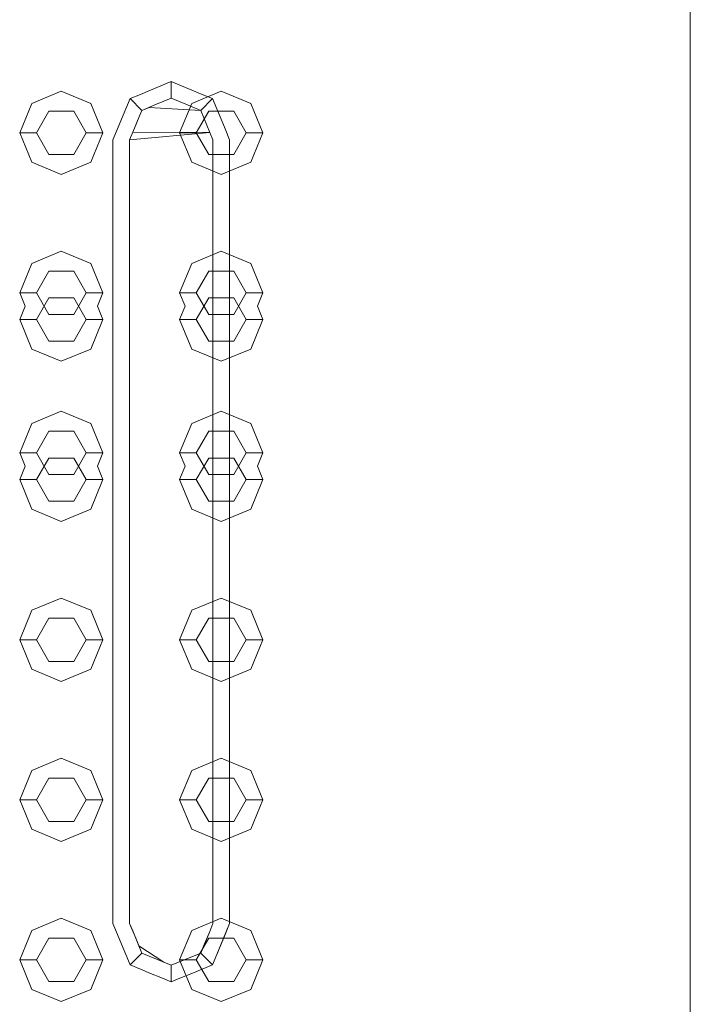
# Model space of a CAD drawing. Header units: millimetres. Extents: x 2 to 902, y -447 to 199.
# Tile 544 of 656: x 27.226 to 27.629, y 154.982 to 155.572. Entities that reach past the tile are written whole.
import ezdxf

# ---------------------------------------------------------------- set-up
doc = ezdxf.new("R2010")
doc.units = ezdxf.units.MM
doc.header["$MEASUREMENT"] = 0
for name, color, linetype, lineweight in [('IFC-Elemento construtivo genérico-Contorno', 253, 'Continuous', 5), ('IFC-Laje-Contorno', 134, 'Continuous', 5), ('IFC-Parede-Contorno', 42, 'Continuous', 5)]:
    doc.layers.add(name, color=color, linetype=linetype, lineweight=lineweight)

msp = doc.modelspace()

# ---------------------------------------------------------------- linework, layer by layer
at = {"layer": 'IFC-Elemento construtivo genérico-Contorno', "color": 7, "lineweight": 5}
for p, q in [((27.31092, 155.53263), (27.31711, 155.5352)), ((27.31711, 155.5252), (27.31711, 155.5352)), ((27.31711, 155.5352), (27.32329, 155.53263)), ((27.23343, 155.5221), (27.25111, 155.52943)), ((27.25111, 155.52943), (27.26878, 155.5221)), ((27.29854, 155.52751), (27.30473, 155.53007)), ((27.30473, 155.53007), (27.31092, 155.53263)), ((27.32329, 155.53263), (27.32948, 155.53007)), ((27.32943, 155.5221), (27.34711, 155.52943)), ((27.32948, 155.53007), (27.33567, 155.52751)), ((27.34711, 155.52943), (27.36478, 155.5221)), ((27.22611, 155.50443), (27.23343, 155.5221)), ((27.26878, 155.5221), (27.27611, 155.50443)), ((27.28979, 155.51876), (27.29236, 155.52495)), ((27.29236, 155.52495), (27.29854, 155.52751)), ((27.29236, 155.52495), (27.29943, 155.51788)), ((27.30827, 155.52154), (27.31711, 155.5252)), ((27.31711, 155.5252), (27.32594, 155.52154)), ((27.32211, 155.50443), (27.32943, 155.5221)), ((27.33478, 155.51788), (27.34186, 155.52495)), ((27.33567, 155.52751), (27.34186, 155.52495)), ((27.34186, 155.52495), (27.34442, 155.51876)), ((27.36478, 155.5221), (27.37211, 155.50443)), ((27.23611, 155.50443), (27.24361, 155.51742)), ((27.24361, 155.51742), (27.25861, 155.51742)), ((27.25861, 155.51742), (27.26611, 155.50443)), ((27.28483, 155.50677), (27.28979, 155.51876)), ((27.28723, 155.51257), (27.28979, 155.51876)), ((27.29771, 155.51373), (27.29943, 155.51788)), ((27.29943, 155.51788), (27.30827, 155.52154)), ((27.29943, 155.51788), (27.30385, 155.5197)), ((27.30385, 155.5197), (27.33478, 155.51788)), ((27.32594, 155.52154), (27.33478, 155.51788)), ((27.33211, 155.50443), (27.33961, 155.51742)), ((27.33478, 155.51788), (27.33844, 155.50904)), ((27.33478, 155.51788), (27.33661, 155.51345)), ((27.33961, 155.51742), (27.35461, 155.51742)), ((27.34442, 155.51876), (27.34698, 155.51257)), ((27.35461, 155.51742), (27.36211, 155.50443)), ((27.28483, 155.50677), (27.28723, 155.51257)), ((27.29405, 155.5049), (27.29771, 155.51373)), ((27.296, 155.50958), (27.29771, 155.51373)), ((27.33661, 155.51345), (27.34028, 155.50461)), ((27.34698, 155.51257), (27.34938, 155.50677)), ((27.22611, 155.50443), (27.23611, 155.50443)), ((27.22611, 155.50443), (27.23343, 155.48675)), ((27.23611, 155.50443), (27.24361, 155.49144)), ((27.25861, 155.49144), (27.26611, 155.50443)), ((27.26611, 155.50443), (27.27611, 155.50443)), ((27.26878, 155.48675), (27.27611, 155.50443)), ((27.28211, 155.5002), (27.28483, 155.50677)), ((27.29211, 155.5002), (27.29405, 155.5049)), ((27.29211, 155.5002), (27.34028, 155.50461)), ((27.29405, 155.5049), (27.296, 155.50958)), ((27.29405, 155.5049), (27.34028, 155.50461)), ((27.32211, 155.50443), (27.33211, 155.50443)), ((27.32211, 155.50443), (27.32943, 155.48675)), ((27.33211, 155.50443), (27.33961, 155.49144)), ((27.33844, 155.50904), (27.34028, 155.50461)), ((27.34028, 155.50461), (27.34211, 155.5002)), ((27.34938, 155.50677), (27.35211, 155.5002)), ((27.35461, 155.49144), (27.36211, 155.50443)), ((27.36211, 155.50443), (27.37211, 155.50443)), ((27.36478, 155.48675), (27.37211, 155.50443)), ((27.28211, 155.0302), (27.28211, 155.5002)), ((27.29211, 155.0302), (27.29211, 155.5002)), ((27.34211, 155.0302), (27.34211, 155.5002)), ((27.35211, 155.0302), (27.35211, 155.5002)), ((27.23343, 155.48675), (27.25111, 155.47943)), ((27.24361, 155.49144), (27.25861, 155.49144)), ((27.25111, 155.47943), (27.26878, 155.48675)), ((27.32943, 155.48675), (27.34711, 155.47943)), ((27.33961, 155.49144), (27.35461, 155.49144)), ((27.34711, 155.47943), (27.36478, 155.48675)), ((27.23343, 155.42611), (27.25111, 155.43343)), ((27.25111, 155.43343), (27.26878, 155.42611)), ((27.32943, 155.42611), (27.34711, 155.43343)), ((27.34711, 155.43343), (27.36478, 155.42611)), ((27.22611, 155.40843), (27.23343, 155.42611)), ((27.26878, 155.42611), (27.27611, 155.40843)), ((27.32211, 155.40843), (27.32943, 155.42611)), ((27.36478, 155.42611), (27.37211, 155.40843)), ((27.23611, 155.40843), (27.24361, 155.42142)), ((27.24361, 155.42142), (27.25861, 155.42142)), ((27.25861, 155.42142), (27.26611, 155.40843)), ((27.33211, 155.40843), (27.33961, 155.42142)), ((27.33961, 155.42142), (27.35461, 155.42142)), ((27.35461, 155.42142), (27.36211, 155.40843)), ((27.22611, 155.40843), (27.23611, 155.40843)), ((27.22611, 155.40843), (27.22942, 155.40043)), ((27.23611, 155.40843), (27.24361, 155.39544)), ((27.23611, 155.39243), (27.24361, 155.40542)), ((27.24361, 155.40542), (27.25861, 155.40542)), ((27.25861, 155.39544), (27.26611, 155.40843)), ((27.25861, 155.40542), (27.26611, 155.39243)), ((27.26611, 155.40843), (27.27611, 155.40843)), ((27.27279, 155.40043), (27.27611, 155.40843)), ((27.32211, 155.40843), (27.33211, 155.40843)), ((27.32211, 155.40843), (27.32542, 155.40043)), ((27.33211, 155.40843), (27.33961, 155.39544)), ((27.33211, 155.39243), (27.33961, 155.40542)), ((27.33961, 155.40542), (27.35461, 155.40542)), ((27.35461, 155.39544), (27.36211, 155.40843)), ((27.35461, 155.40542), (27.36211, 155.39243)), ((27.36211, 155.40843), (27.37211, 155.40843)), ((27.36879, 155.40043), (27.37211, 155.40843)), ((27.22611, 155.39243), (27.22942, 155.40043)), ((27.27279, 155.40043), (27.27611, 155.39243)), ((27.32211, 155.39243), (27.32542, 155.40043)), ((27.36879, 155.40043), (27.37211, 155.39243)), ((27.22611, 155.39243), (27.23611, 155.39243)), ((27.22611, 155.39243), (27.23343, 155.37475)), ((27.23611, 155.39243), (27.24361, 155.37944)), ((27.24361, 155.39544), (27.25861, 155.39544)), ((27.25861, 155.37944), (27.26611, 155.39243)), ((27.26611, 155.39243), (27.27611, 155.39243)), ((27.26878, 155.37475), (27.27611, 155.39243)), ((27.32211, 155.39243), (27.33211, 155.39243)), ((27.32211, 155.39243), (27.32943, 155.37475)), ((27.33211, 155.39243), (27.33961, 155.37944)), ((27.33961, 155.39544), (27.35461, 155.39544)), ((27.35461, 155.37944), (27.36211, 155.39243)), ((27.36211, 155.39243), (27.37211, 155.39243)), ((27.36478, 155.37475), (27.37211, 155.39243)), ((27.23343, 155.37475), (27.25111, 155.36743)), ((27.24361, 155.37944), (27.25861, 155.37944)), ((27.25111, 155.36743), (27.26878, 155.37475)), ((27.32943, 155.37475), (27.34711, 155.36743)), ((27.33961, 155.37944), (27.35461, 155.37944)), ((27.34711, 155.36743), (27.36478, 155.37475)), ((27.23343, 155.33011), (27.25111, 155.33743)), ((27.25111, 155.33743), (27.26878, 155.33011)), ((27.32943, 155.33011), (27.34711, 155.33743)), ((27.34711, 155.33743), (27.36478, 155.33011)), ((27.22611, 155.31243), (27.23343, 155.33011)), ((27.26878, 155.33011), (27.27611, 155.31243)), ((27.32211, 155.31243), (27.32943, 155.33011)), ((27.36478, 155.33011), (27.37211, 155.31243)), ((27.23611, 155.31243), (27.24361, 155.32542)), ((27.24361, 155.32542), (27.25861, 155.32542)), ((27.25861, 155.32542), (27.26611, 155.31243)), ((27.33211, 155.31243), (27.33961, 155.32542)), ((27.33961, 155.32542), (27.35461, 155.32542)), ((27.35461, 155.32542), (27.36211, 155.31243)), ((27.22611, 155.31243), (27.23611, 155.31243)), ((27.22611, 155.31243), (27.22942, 155.30443)), ((27.23611, 155.31243), (27.24361, 155.29944)), ((27.25861, 155.29944), (27.26611, 155.31243)), ((27.26611, 155.31243), (27.27611, 155.31243)), ((27.27279, 155.30443), (27.27611, 155.31243)), ((27.32211, 155.31243), (27.33211, 155.31243)), ((27.32211, 155.31243), (27.32542, 155.30443)), ((27.33211, 155.31243), (27.33961, 155.29944)), ((27.35461, 155.29944), (27.36211, 155.31243)), ((27.36211, 155.31243), (27.37211, 155.31243)), ((27.36879, 155.30443), (27.37211, 155.31243)), ((27.22611, 155.29643), (27.22942, 155.30443)), ((27.23611, 155.29643), (27.24361, 155.30942)), ((27.24361, 155.30942), (27.25861, 155.30942)), ((27.25861, 155.30942), (27.26611, 155.29643)), ((27.27279, 155.30443), (27.27611, 155.29643)), ((27.32211, 155.29643), (27.32542, 155.30443)), ((27.33211, 155.29643), (27.33961, 155.30942)), ((27.33961, 155.30942), (27.35461, 155.30942)), ((27.35461, 155.30942), (27.36211, 155.29643)), ((27.36879, 155.30443), (27.37211, 155.29643)), ((27.24361, 155.29944), (27.25861, 155.29944)), ((27.33961, 155.29944), (27.35461, 155.29944)), ((27.22611, 155.29643), (27.23611, 155.29643)), ((27.22611, 155.29643), (27.23343, 155.27875)), ((27.23611, 155.29643), (27.24361, 155.28344)), ((27.25861, 155.28344), (27.26611, 155.29643)), ((27.26611, 155.29643), (27.27611, 155.29643)), ((27.26878, 155.27875), (27.27611, 155.29643)), ((27.32211, 155.29643), (27.33211, 155.29643)), ((27.32211, 155.29643), (27.32943, 155.27875)), ((27.33211, 155.29643), (27.33961, 155.28344)), ((27.35461, 155.28344), (27.36211, 155.29643)), ((27.36211, 155.29643), (27.37211, 155.29643)), ((27.36478, 155.27875), (27.37211, 155.29643)), ((27.24361, 155.28344), (27.25861, 155.28344)), ((27.33961, 155.28344), (27.35461, 155.28344)), ((27.23343, 155.27875), (27.25111, 155.27143)), ((27.25111, 155.27143), (27.26878, 155.27875)), ((27.32943, 155.27875), (27.34711, 155.27143)), ((27.34711, 155.27143), (27.36478, 155.27875)), ((27.23343, 155.21811), (27.25111, 155.22543)), ((27.25111, 155.22543), (27.26878, 155.21811)), ((27.32943, 155.21811), (27.34711, 155.22543)), ((27.34711, 155.22543), (27.36478, 155.21811)), ((27.22611, 155.20043), (27.23343, 155.21811)), ((27.26878, 155.21811), (27.27611, 155.20043)), ((27.32211, 155.20043), (27.32943, 155.21811)), ((27.36478, 155.21811), (27.37211, 155.20043)), ((27.23611, 155.20043), (27.24361, 155.21342)), ((27.24361, 155.21342), (27.25861, 155.21342)), ((27.25861, 155.21342), (27.26611, 155.20043)), ((27.33211, 155.20043), (27.33961, 155.21342)), ((27.33961, 155.21342), (27.35461, 155.21342)), ((27.35461, 155.21342), (27.36211, 155.20043)), ((27.22611, 155.20043), (27.23611, 155.20043)), ((27.22611, 155.20043), (27.23343, 155.18275)), ((27.23611, 155.20043), (27.24361, 155.18744)), ((27.25861, 155.18744), (27.26611, 155.20043)), ((27.26611, 155.20043), (27.27611, 155.20043)), ((27.26878, 155.18275), (27.27611, 155.20043)), ((27.32211, 155.20043), (27.33211, 155.20043)), ((27.32211, 155.20043), (27.32943, 155.18275)), ((27.33211, 155.20043), (27.33961, 155.18744)), ((27.35461, 155.18744), (27.36211, 155.20043)), ((27.36211, 155.20043), (27.37211, 155.20043)), ((27.36478, 155.18275), (27.37211, 155.20043)), ((27.24361, 155.18744), (27.25861, 155.18744)), ((27.33961, 155.18744), (27.35461, 155.18744)), ((27.23343, 155.18275), (27.25111, 155.17543)), ((27.25111, 155.17543), (27.26878, 155.18275)), ((27.32943, 155.18275), (27.34711, 155.17543)), ((27.34711, 155.17543), (27.36478, 155.18275)), ((27.23343, 155.1221), (27.25111, 155.12943)), ((27.25111, 155.12943), (27.26878, 155.1221)), ((27.32943, 155.1221), (27.34711, 155.12943)), ((27.34711, 155.12943), (27.36478, 155.1221)), ((27.22611, 155.10443), (27.23343, 155.1221)), ((27.26878, 155.1221), (27.27611, 155.10443)), ((27.32211, 155.10443), (27.32943, 155.1221)), ((27.36478, 155.1221), (27.37211, 155.10443)), ((27.23611, 155.10443), (27.24361, 155.11742)), ((27.24361, 155.11742), (27.25861, 155.11742)), ((27.25861, 155.11742), (27.26611, 155.10443)), ((27.33211, 155.10443), (27.33961, 155.11742)), ((27.33961, 155.11742), (27.35461, 155.11742)), ((27.35461, 155.11742), (27.36211, 155.10443)), ((27.22611, 155.10443), (27.23611, 155.10443)), ((27.22611, 155.10443), (27.23343, 155.08675)), ((27.23611, 155.10443), (27.24361, 155.09144)), ((27.25861, 155.09144), (27.26611, 155.10443)), ((27.26611, 155.10443), (27.27611, 155.10443)), ((27.26878, 155.08675), (27.27611, 155.10443)), ((27.32211, 155.10443), (27.33211, 155.10443)), ((27.32211, 155.10443), (27.32943, 155.08675)), ((27.33211, 155.10443), (27.33961, 155.09144)), ((27.35461, 155.09144), (27.36211, 155.10443)), ((27.36211, 155.10443), (27.37211, 155.10443)), ((27.36478, 155.08675), (27.37211, 155.10443)), ((27.24361, 155.09144), (27.25861, 155.09144)), ((27.33961, 155.09144), (27.35461, 155.09144)), ((27.23343, 155.08675), (27.25111, 155.07943)), ((27.25111, 155.07943), (27.26878, 155.08675)), ((27.32943, 155.08675), (27.34711, 155.07943)), ((27.34711, 155.07943), (27.36478, 155.08675)), ((27.23343, 155.02611), (27.25111, 155.03343)), ((27.25111, 155.03343), (27.26878, 155.02611)), ((27.32943, 155.02611), (27.34711, 155.03343)), ((27.34711, 155.03343), (27.36478, 155.02611)), ((27.22611, 155.00843), (27.23343, 155.02611)), ((27.26878, 155.02611), (27.27611, 155.00843)), ((27.28211, 155.0302), (27.28483, 155.02363)), ((27.29211, 155.0302), (27.29394, 155.02578)), ((27.29211, 155.0302), (27.29577, 155.02136)), ((27.32211, 155.00843), (27.32943, 155.02611)), ((27.34016, 155.0255), (27.34211, 155.0302)), ((27.34442, 155.01163), (27.35211, 155.0302)), ((27.34938, 155.02363), (27.35211, 155.0302)), ((27.36478, 155.02611), (27.37211, 155.00843)), ((27.23611, 155.00843), (27.24361, 155.02142)), ((27.24361, 155.02142), (27.25861, 155.02142)), ((27.25861, 155.02142), (27.26611, 155.00843)), ((27.28483, 155.02363), (27.28723, 155.01783)), ((27.29394, 155.02578), (27.2976, 155.01694)), ((27.29577, 155.02136), (27.29943, 155.01252)), ((27.33211, 155.00843), (27.33961, 155.02142)), ((27.33478, 155.01252), (27.34016, 155.0255)), ((27.33478, 155.01252), (27.33822, 155.0208)), ((27.3365, 155.01666), (27.33822, 155.0208)), ((27.33822, 155.0208), (27.34016, 155.0255)), ((27.33961, 155.02142), (27.35461, 155.02142)), ((27.34698, 155.01783), (27.34938, 155.02363)), ((27.35461, 155.02142), (27.36211, 155.00843)), ((27.28723, 155.01783), (27.28979, 155.01163)), ((27.2976, 155.01694), (27.29943, 155.01252)), ((27.2976, 155.01694), (27.31269, 155.00703)), ((27.33478, 155.01252), (27.3365, 155.01666)), ((27.34442, 155.01163), (27.34698, 155.01783)), ((27.22611, 155.00843), (27.23611, 155.00843)), ((27.22611, 155.00843), (27.23343, 154.99076)), ((27.23611, 155.00843), (27.24361, 154.99544)), ((27.25861, 154.99544), (27.26611, 155.00843)), ((27.26611, 155.00843), (27.27611, 155.00843)), ((27.26878, 154.99076), (27.27611, 155.00843)), ((27.28979, 155.01163), (27.29236, 155.00545)), ((27.29236, 155.00545), (27.29943, 155.01252)), ((27.29943, 155.01252), (27.30385, 155.01069)), ((27.29943, 155.01252), (27.30827, 155.00886)), ((27.30385, 155.01069), (27.30827, 155.00886)), ((27.30827, 155.00886), (27.31711, 155.0052)), ((27.30827, 155.00886), (27.31269, 155.00703)), ((27.31711, 155.0052), (27.33478, 155.01252)), ((27.31711, 155.0052), (27.32594, 155.00886)), ((27.32153, 155.00703), (27.32594, 155.00886)), ((27.32211, 155.00843), (27.33211, 155.00843)), ((27.32211, 155.00843), (27.32943, 154.99076)), ((27.32594, 155.00886), (27.33478, 155.01252)), ((27.32594, 155.00886), (27.33036, 155.01069)), ((27.33036, 155.01069), (27.33478, 155.01252)), ((27.33211, 155.00843), (27.33961, 154.99544)), ((27.33478, 155.01252), (27.34186, 155.00545)), ((27.34186, 155.00545), (27.34442, 155.01163)), ((27.35461, 154.99544), (27.36211, 155.00843)), ((27.36211, 155.00843), (27.37211, 155.00843)), ((27.36478, 154.99076), (27.37211, 155.00843)), ((27.29236, 155.00545), (27.29854, 155.00288)), ((27.29854, 155.00288), (27.30473, 155.00033)), ((27.31269, 155.00703), (27.31711, 155.0052)), ((27.31711, 155.0052), (27.32153, 155.00703)), ((27.31711, 154.9952), (27.31711, 155.0052)), ((27.32948, 155.00033), (27.33567, 155.00288)), ((27.33567, 155.00288), (27.34186, 155.00545)), ((27.30473, 155.00033), (27.31092, 154.99776)), ((27.31092, 154.99776), (27.31711, 154.9952)), ((27.31711, 154.9952), (27.32329, 154.99776)), ((27.32329, 154.99776), (27.32948, 155.00033)), ((27.23343, 154.99076), (27.25111, 154.98343)), ((27.24361, 154.99544), (27.25861, 154.99544)), ((27.25111, 154.98343), (27.26878, 154.99076)), ((27.32943, 154.99076), (27.34711, 154.98343)), ((27.33961, 154.99544), (27.35461, 154.99544)), ((27.34711, 154.98343), (27.36478, 154.99076))]:
    msp.add_line(p, q, dxfattribs=at)
at = {"layer": 'IFC-Laje-Contorno', "color": 7, "lineweight": 5}
msp.add_line((27.62869, 154.27294), (27.62869, 174.87142), dxfattribs=at)
at = {"layer": 'IFC-Parede-Contorno', "color": 7, "lineweight": 5}
msp.add_line((27.62869, 153.6702), (27.62869, 158.4644), dxfattribs=at)

doc.saveas('drawing.dxf')
